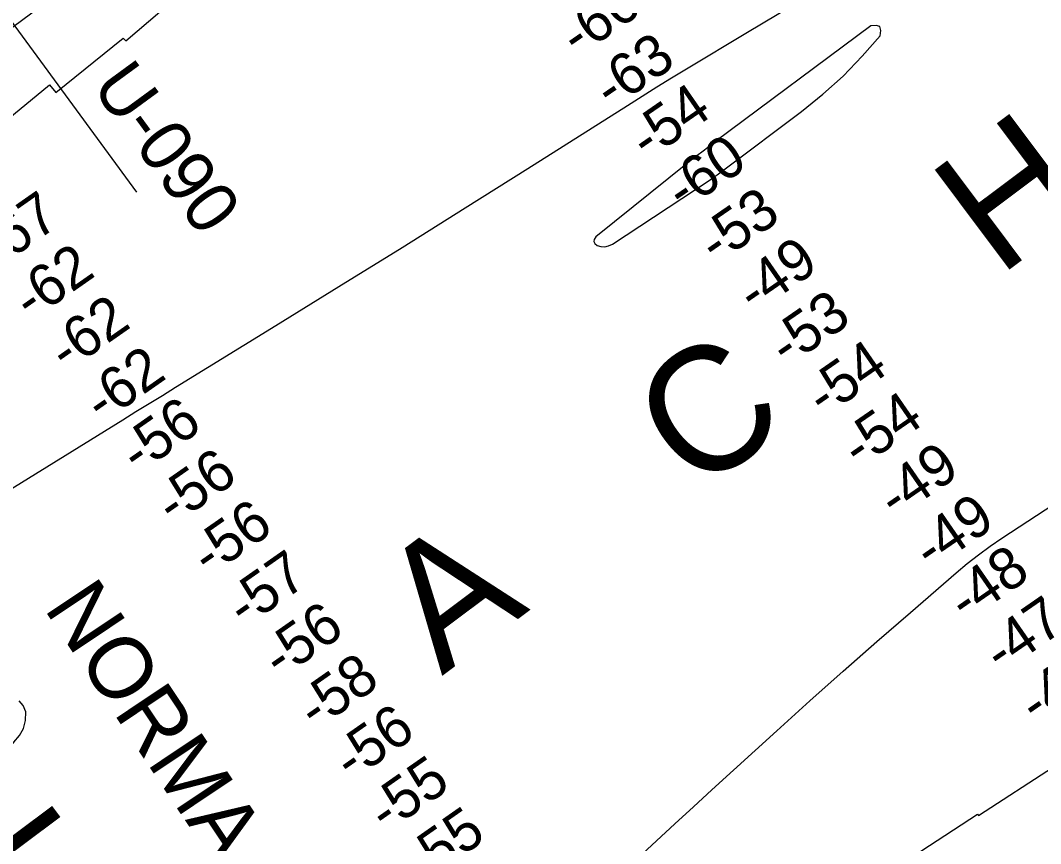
# Model space of a CAD drawing. Extents: x 3477039 to 3515015, y 546746 to 572297.
# Drawn here: x 3486854 to 3488491, y 560657 to 561977 of the extents above; entities that cross this region are included whole.
import ezdxf

# ---------------------------------------------------------------- set-up
doc = ezdxf.new("R2010")
doc.units = 0
for name, color, linetype in [('V-CHAN-NAID', 7, 'Continuous'), ('V-RIVR-IDEN', 7, 'Continuous'), ('V-RIVR-RANG', 7, 'Continuous'), ('V-RIVR-RANG-IDEN', 7, 'Continuous'), ('V-RRAP-RVMT', 7, 'Continuous'), ('V-TOPO-GNAM-IDEN', 7, 'Continuous'), ('V-TOPO-MAJR', 7, 'Continuous'), ('V-TOPO-MINR', 7, 'Continuous')]:
    doc.layers.add(name, color=color, linetype=linetype)

msp = doc.modelspace()

# ---------------------------------------------------------------- linework, layer by layer
at = {"layer": 'V-RIVR-RANG'}
msp.add_line((3486495.7, 562443.2), (3487040.7, 561702), dxfattribs=at)
at = {"layer": 'V-RRAP-RVMT'}
for p, q in [((3488391.5, 560701.4), (3488511.8, 560779.5)), ((3488259.2, 560618.7), (3488390, 560703.7)), ((3488390, 560703.7), (3488391.5, 560701.4))]:
    msp.add_line(p, q, dxfattribs=at)
msp.add_lwpolyline([(3486787.8, 561781.4), (3486900.8, 561873.9), (3486911.2, 561862), (3487019.3, 561949), (3487023.1, 561944.8), (3487132.3, 562038.3), (3487160.4, 562004.2), (3487284, 562103.8), (3487281.6, 562106.7), (3487370.1, 562178.6), (3487377.1, 562169.4), (3487503.4, 562263.1)], dxfattribs=at)
at = {"layer": 'V-TOPO-MAJR'}
msp.add_lwpolyline([(3487845.4, 560633.7), (3487874.9, 560661.2), (3487904.4, 560688.5), (3487934, 560715.8), (3487963.7, 560742.9), (3488067.8, 560837.5), (3488120.9, 560885.5), (3488174.4, 560933.3), (3488228.2, 560980.6), (3488282.2, 561027.6), (3488355.8, 561091.2), (3488373.5, 561105.9), (3488391.6, 561120.1), (3488410.2, 561133.6), (3488429.1, 561146.6), (3488597.4, 561257)], dxfattribs=at)
at = {"layer": 'V-TOPO-MINR'}
for points in [[(3488501.3, 562984.2), (3488286.8, 562840.4), (3488260.7, 562823.2), (3488234.5, 562806.1), (3488208.1, 562789.3), (3488181.6, 562772.8), (3487691, 562542.4), (3487668.3, 562532.3), (3487646.3, 562520.7), (3487624.8, 562508), (3487517.9, 562439.7), (3487506.2, 562432.1), (3487494.5, 562424.5), (3487483, 562416.7), (3487471.5, 562408.9), (3487203.6, 562224.9), (3487120.1, 562167), (3487037.1, 562108.5), (3486954.6, 562049.2), (3486872.6, 561989.3), (3486762.2, 561907.9)], [(3486785.5, 561192.7), (3487018.4, 561336.6), (3487039.6, 561349.7), (3487060.8, 561362.8), (3487082, 561375.8), (3487103.2, 561388.9), (3487263.9, 561487.7), (3487365.3, 561550.3), (3487466.5, 561613.2), (3487567.6, 561676.5), (3487668.4, 561740), (3487828.2, 561841.1), (3487851.7, 561855.9), (3487875.4, 561870.6), (3487899.1, 561885.2), (3487922.9, 561899.6), (3488020.6, 561958.6), (3488093.5, 562001.9), (3488166.8, 562044.7), (3488240.6, 562086.5), (3488314.8, 562127.7), (3488577.1, 562271.1)], [(3487972.3, 561729.7), (3487978.7, 561734.3), (3487985.1, 561739), (3488107.4, 561831.1), (3488141.6, 561858.9), (3488174.3, 561888.2), (3488204.9, 561919.8), (3488233.9, 561952.9), (3488235, 561961.5), (3488233.3, 561967.5), (3488227.5, 561969.4), (3488218.8, 561968.7), (3487970.2, 561783.5), (3487958.7, 561774.8), (3487947.3, 561766.1), (3487936, 561757.2), (3487924.7, 561748.3), (3487777.3, 561630.1), (3487775, 561626.1), (3487774.3, 561622.5), (3487776, 561619.2), (3487779.4, 561616.1), (3487785.7, 561614.6), (3487792, 561614.3), (3487798, 561615.8), (3487804, 561618.6), (3487959.2, 561720.8), (3487965.8, 561725.2), (3487972.3, 561729.7)], [(3486572.9, 560586.3), (3486843.8, 560819.5), (3486852.7, 560829.9), (3486859.3, 560841.3), (3486862.3, 560854.1), (3486862.9, 560867.8), (3486858.5, 560878.2), (3486852.1, 560885.7)]]:
    msp.add_lwpolyline(points, dxfattribs=at)

# ---------------------------------------------------------------- texts
at = {"layer": 'V-CHAN-NAID'}
msp.add_text('GRAMERCY INTAKE (146.6)', height=100, rotation=305.9676, dxfattribs=at).set_placement((3486049.4, 561396.1))
at = {"layer": 'V-RIVR-IDEN'}
for s, rotation, p in [('H', 36.8585, (3488423.7, 561564.5)), ('C', 36.8585, (3487938.7, 561213.9)), ('A', 36.8585, (3487530.6, 560925.3)), ('E', 36.7718, (3486895.4, 560460.1))]:
    msp.add_text(s, height=200, rotation=rotation, dxfattribs=at).set_placement(p)
at = {"layer": 'V-RIVR-RANG'}
for s, rotation, p in [('-66', 34.6549, (3487748.1, 561917.7)), ('-63', 34.6549, (3487802.1, 561833.5)), ('-54', 34.6549, (3487859.9, 561751.8)), ('-60', 34.6549, (3487917.4, 561670)), ('-67', 34.9512, (3486815.6, 561577.8)), ('-53', 34.6549, (3487970.4, 561585.1)), ('-49', 34.6549, (3488031.6, 561505.8)), ('-62', 34.9512, (3486870.8, 561494.4)), ('-53', 34.6549, (3488083.7, 561420.3)), ('-62', 34.9512, (3486927.9, 561412.2)), ('-54', 34.6549, (3488143.2, 561339.8)), ('-62', 34.9512, (3486985, 561330.1)), ('-56', 34.9512, (3487042.5, 561248.3)), ('-54', 34.6549, (3488199.8, 561257.4)), ('-49', 34.6549, (3488258.2, 561176.2)), ('-56', 34.9512, (3487099.6, 561166.2)), ('-49', 34.6549, (3488314.9, 561093.8)), ('-56', 34.9512, (3487156.6, 561084.1)), ('-57', 34.9512, (3487213.5, 561001.9)), ('-48', 34.6549, (3488370.9, 561011)), ('-47', 34.6549, (3488427.8, 560928.7)), ('-56', 34.9512, (3487270.8, 560919.9)), ('-48', 34.6549, (3488484.2, 560846.2)), ('-58', 34.9512, (3487327.5, 560837.5)), ('-56', 34.9512, (3487385, 560755.7)), ('-55', 34.9512, (3487440.8, 560672.7)), ('-55', 34.9512, (3487497.9, 560590.6))]:
    msp.add_text(s, height=67, rotation=rotation, dxfattribs=at).set_placement(p)
at = {"layer": 'V-RIVR-RANG-IDEN'}
msp.add_text('U-090', height=83, rotation=306.1843, dxfattribs=at).set_placement((3486966.8, 561871.4))
at = {"layer": 'V-TOPO-GNAM-IDEN'}
msp.add_text('NORMA LDG.', height=100, rotation=303.7554, dxfattribs=at).set_placement((3486890.7, 561034.3))

doc.saveas('drawing.dxf')
